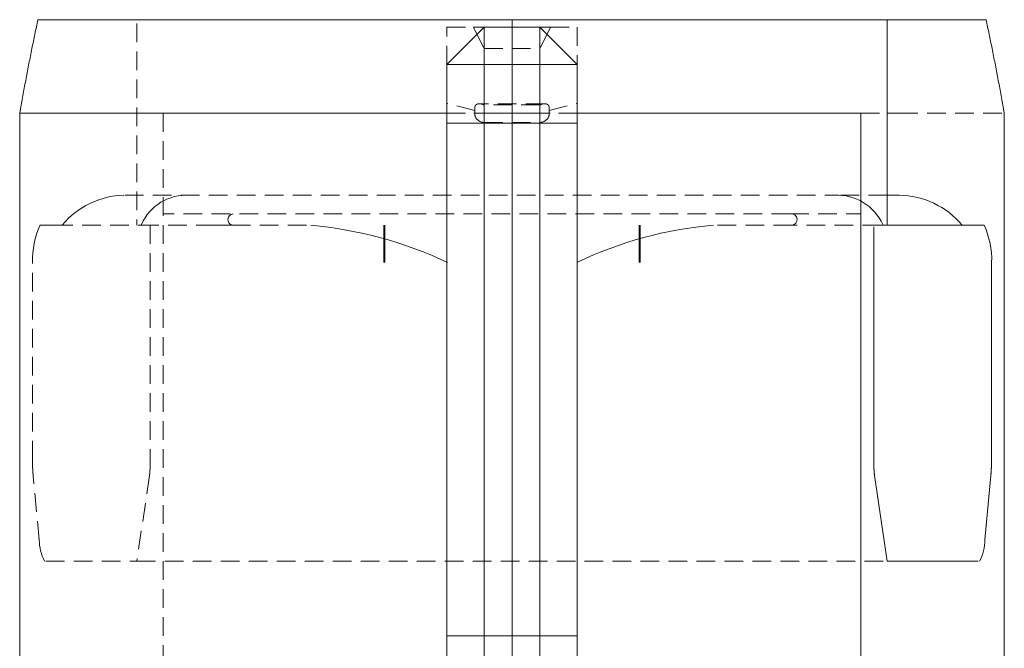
# Model space of a CAD drawing. Extents: x 0 to 59450, y 0 to 42050.
# Tile 282 of 304: x 48160 to 48424, y 28688 to 28856. Entities that reach past the tile are written whole.
import ezdxf

# ---------------------------------------------------------------- set-up
doc = ezdxf.new("R2010")
doc.units = 0
doc.header["$LTSCALE"] = 20
doc.header["$MEASUREMENT"] = 0
doc.linetypes.add('HIDDEN', pattern=[0.375, 0.25, -0.125])
doc.layers.get('0').update_dxf_attribs({"linetype": 'CONTINUOUS'})

msp = doc.modelspace()

# ---------------------------------------------------------------- linework, layer by layer
at = {"color": 3, "linetype": 'Continuous', "lineweight": 13}
for p, q in [((48165.073, 28855.612), (48164.97, 28855.136)), ((48165.176, 28856.086), (48165.073, 28855.612)), ((48165.175, 28856.086), (48265.151, 28856.086)), ((48265.151, 28856.086), (48390.558, 28856.086)), ((48292.179, 28856.086), (48292.179, 28831.086)), ((48292.179, 28856.086), (48292.179, 28831.086)), ((48292.179, 28856.086), (48292.179, 28831.086)), ((48390.558, 28856.086), (48392.249, 28856.086)), ((48392.249, 28856.086), (48392.641, 28856.086)), ((48392.642, 28856.086), (48416.528, 28856.086)), ((48392.642, 28856.086), (48392.642, 28856.061)), ((48392.642, 28856.061), (48392.642, 28856.037)), ((48392.642, 28856.037), (48392.643, 28856.012)), ((48392.643, 28856.012), (48392.643, 28855.987)), ((48392.643, 28855.987), (48392.644, 28855.962)), ((48392.644, 28855.962), (48392.644, 28855.938)), ((48392.644, 28855.938), (48392.644, 28855.913)), ((48392.644, 28855.913), (48392.645, 28855.888)), ((48392.645, 28855.888), (48392.645, 28855.863)), ((48392.645, 28855.863), (48392.645, 28855.839)), ((48392.645, 28855.839), (48392.646, 28855.814)), ((48392.646, 28855.814), (48392.646, 28855.789)), ((48392.646, 28855.789), (48392.646, 28855.765)), ((48392.646, 28855.765), (48392.647, 28855.74)), ((48392.647, 28855.74), (48392.647, 28855.715)), ((48392.647, 28855.715), (48392.647, 28855.69)), ((48392.647, 28855.69), (48392.647, 28855.666)), ((48392.647, 28855.666), (48392.648, 28855.641)), ((48392.648, 28855.641), (48392.648, 28855.616)), ((48392.648, 28855.616), (48392.648, 28855.592)), ((48392.648, 28855.592), (48392.648, 28855.567)), ((48392.648, 28855.567), (48392.649, 28855.542)), ((48392.649, 28855.542), (48392.649, 28855.518)), ((48392.649, 28855.518), (48392.649, 28855.493)), ((48392.649, 28855.493), (48392.649, 28855.468)), ((48392.649, 28855.468), (48392.649, 28855.444)), ((48392.649, 28855.444), (48392.649, 28855.419)), ((48392.649, 28855.419), (48392.65, 28855.394)), ((48392.65, 28855.394), (48392.65, 28855.369)), ((48392.65, 28855.369), (48392.65, 28855.345)), ((48392.65, 28855.345), (48392.65, 28855.32)), ((48416.528, 28856.086), (48417.491, 28856.086)), ((48417.491, 28856.086), (48419.182, 28856.086)), ((48419.182, 28856.086), (48419.284, 28855.612)), ((48419.284, 28855.612), (48419.387, 28855.136)), ((48164.461, 28852.739), (48164.359, 28852.256)), ((48164.562, 28853.221), (48164.461, 28852.739)), ((48164.664, 28853.702), (48164.562, 28853.221)), ((48164.766, 28854.181), (48164.664, 28853.702)), ((48164.868, 28854.659), (48164.766, 28854.181)), ((48164.97, 28855.136), (48164.868, 28854.659)), ((48284.679, 28854.086), (48274.679, 28844.086)), ((48284.679, 28854.086), (48299.679, 28854.086)), ((48284.679, 28854.086), (48284.679, 28849.086)), ((48299.679, 28854.086), (48309.679, 28844.086)), ((48299.679, 28849.086), (48299.679, 28854.086)), ((48392.65, 28855.32), (48392.65, 28855.295)), ((48392.65, 28855.295), (48392.65, 28855.27)), ((48392.65, 28855.27), (48392.65, 28855.246)), ((48392.65, 28855.246), (48392.65, 28855.225)), ((48392.65, 28855.225), (48392.65, 28855.197)), ((48392.65, 28855.197), (48392.65, 28855.154)), ((48392.65, 28855.154), (48392.65, 28855.098)), ((48392.65, 28801.086), (48392.65, 28855.098)), ((48419.387, 28855.136), (48419.489, 28854.659)), ((48419.489, 28854.659), (48419.592, 28854.181)), ((48419.592, 28854.181), (48419.694, 28853.702)), ((48419.694, 28853.702), (48419.795, 28853.221)), ((48419.795, 28853.221), (48419.897, 28852.739)), ((48419.897, 28852.739), (48419.998, 28852.256)), ((48163.957, 28850.313), (48163.857, 28849.824)), ((48164.057, 28850.8), (48163.957, 28850.313)), ((48164.158, 28851.287), (48164.057, 28850.8)), ((48164.258, 28851.772), (48164.158, 28851.287)), ((48164.359, 28852.256), (48164.258, 28851.772)), ((48419.998, 28852.256), (48420.099, 28851.772)), ((48420.099, 28851.772), (48420.2, 28851.287)), ((48420.2, 28851.287), (48420.3, 28850.8)), ((48420.3, 28850.8), (48420.4, 28850.313)), ((48420.4, 28850.313), (48420.5, 28849.824)), ((48163.458, 28847.859), (48163.359, 28847.364)), ((48163.558, 28848.352), (48163.458, 28847.859)), ((48163.657, 28848.843), (48163.558, 28848.352)), ((48163.757, 28849.334), (48163.657, 28848.843)), ((48163.857, 28849.824), (48163.757, 28849.334)), ((48284.679, 28849.086), (48284.679, 28833.406)), ((48299.679, 28833.406), (48299.679, 28849.086)), ((48420.5, 28849.824), (48420.6, 28849.334)), ((48420.6, 28849.334), (48420.7, 28848.843)), ((48420.7, 28848.843), (48420.799, 28848.352)), ((48420.799, 28848.352), (48420.899, 28847.858)), ((48420.899, 28847.858), (48420.998, 28847.364)), ((48162.867, 28844.879), (48162.769, 28844.379)), ((48162.965, 28845.378), (48162.867, 28844.879)), ((48163.064, 28845.876), (48162.965, 28845.378)), ((48163.162, 28846.373), (48163.064, 28845.876)), ((48163.261, 28846.869), (48163.162, 28846.373)), ((48163.359, 28847.364), (48163.261, 28846.869)), ((48420.998, 28847.364), (48421.097, 28846.869)), ((48421.097, 28846.869), (48421.195, 28846.373)), ((48421.195, 28846.373), (48421.294, 28845.876)), ((48421.294, 28845.876), (48421.392, 28845.378)), ((48421.392, 28845.378), (48421.49, 28844.879)), ((48421.49, 28844.879), (48421.588, 28844.379)), ((48162.38, 28842.37), (48162.283, 28841.865)), ((48162.477, 28842.874), (48162.38, 28842.37)), ((48162.574, 28843.376), (48162.477, 28842.874)), ((48162.672, 28843.878), (48162.574, 28843.376)), ((48162.769, 28844.379), (48162.672, 28843.878)), ((48309.679, 28844.086), (48274.679, 28844.086)), ((48274.679, 28828.406), (48274.679, 28844.086)), ((48284.679, 28844.086), (48274.679, 28844.086)), ((48284.679, 28844.086), (48299.679, 28844.086)), ((48299.679, 28844.086), (48309.679, 28844.086)), ((48309.679, 28844.086), (48309.679, 28828.406)), ((48421.588, 28844.379), (48421.685, 28843.878)), ((48421.685, 28843.878), (48421.783, 28843.376)), ((48421.783, 28843.376), (48421.88, 28842.874)), ((48421.88, 28842.874), (48421.977, 28842.37)), ((48421.977, 28842.37), (48422.074, 28841.865)), ((48161.897, 28839.839), (48161.801, 28839.33)), ((48161.993, 28840.347), (48161.897, 28839.839)), ((48162.09, 28840.854), (48161.993, 28840.347)), ((48162.186, 28841.36), (48162.09, 28840.854)), ((48162.283, 28841.865), (48162.186, 28841.36)), ((48422.074, 28841.865), (48422.171, 28841.36)), ((48422.171, 28841.36), (48422.267, 28840.854)), ((48422.267, 28840.854), (48422.364, 28840.347)), ((48422.364, 28840.347), (48422.46, 28839.839)), ((48422.46, 28839.839), (48422.556, 28839.33)), ((48161.419, 28837.287), (48161.323, 28836.773)), ((48161.514, 28837.799), (48161.419, 28837.287)), ((48161.61, 28838.31), (48161.514, 28837.799)), ((48161.705, 28838.82), (48161.61, 28838.31)), ((48161.801, 28839.33), (48161.705, 28838.82)), ((48422.556, 28839.33), (48422.652, 28838.82)), ((48422.652, 28838.82), (48422.748, 28838.31)), ((48422.748, 28838.31), (48422.843, 28837.799)), ((48422.843, 28837.799), (48422.939, 28837.287)), ((48422.939, 28837.287), (48423.034, 28836.773)), ((48160.941, 28834.7), (48160.85, 28834.199)), ((48161.039, 28835.232), (48160.941, 28834.7)), ((48161.134, 28835.751), (48161.039, 28835.232)), ((48161.228, 28836.261), (48161.134, 28835.751)), ((48161.323, 28836.773), (48161.228, 28836.261)), ((48423.034, 28836.773), (48423.129, 28836.261)), ((48423.129, 28836.261), (48423.223, 28835.751)), ((48423.223, 28835.751), (48423.318, 28835.232)), ((48423.318, 28835.232), (48423.416, 28834.7)), ((48423.416, 28834.7), (48423.507, 28834.199)), ((48160.499, 28832.265), (48160.287, 28831.086)), ((48160.661, 28833.164), (48160.499, 28832.265)), ((48160.767, 28833.747), (48160.661, 28833.164)), ((48160.85, 28834.199), (48160.767, 28833.747)), ((48284.679, 28833.406), (48284.679, 28828.406)), ((48299.679, 28828.406), (48299.679, 28833.406)), ((48423.507, 28834.199), (48423.59, 28833.747)), ((48423.59, 28833.747), (48423.696, 28833.164)), ((48423.696, 28833.164), (48423.858, 28832.265)), ((48423.858, 28832.265), (48424.071, 28831.086)), ((48160.287, 28831.086), (48160.287, 28571.086)), ((48262.273, 28831.086), (48160.287, 28831.086)), ((48274.679, 28831.086), (48262.273, 28831.086)), ((48302.445, 28831.086), (48281.912, 28831.086)), ((48281.912, 28831.086), (48302.445, 28831.086)), ((48292.179, 28116.155), (48292.179, 28831.086)), ((48385.669, 28831.086), (48309.679, 28831.086)), ((48385.669, 28571.086), (48385.669, 28831.086)), ((48392.65, 28831.086), (48395.903, 28831.086)), ((48424.07, 28831.086), (48424.07, 28571.086)), ((48309.679, 28828.406), (48274.679, 28828.406)), ((48274.679, 28691.086), (48274.679, 28828.406)), ((48284.679, 28828.406), (48274.679, 28828.406)), ((48284.679, 28828.406), (48284.679, 28691.086)), ((48284.679, 28828.406), (48299.679, 28828.406)), ((48299.679, 28691.086), (48299.679, 28828.406)), ((48299.679, 28828.406), (48309.679, 28828.406)), ((48309.679, 28828.406), (48309.679, 28691.086)), ((48395.903, 28809.086), (48392.65, 28809.086)), ((48257.858, 28791.066), (48257.858, 28801.086)), ((48258.101, 28791.066), (48258.101, 28801.086)), ((48326.256, 28791.066), (48326.256, 28801.086)), ((48326.499, 28791.066), (48326.499, 28801.086)), ((48389.089, 28800.603), (48389.089, 28738.303)), ((48391.098, 28801.086), (48392.249, 28801.086)), ((48392.249, 28801.086), (48392.65, 28801.086)), ((48392.65, 28801.086), (48412.734, 28801.086)), ((48412.734, 28801.086), (48417.491, 28801.086)), ((48417.491, 28801.086), (48418.642, 28801.086)), ((48420.651, 28738.303), (48420.651, 28791.086)), ((48389.089, 28738.303), (48389.089, 28738.193)), ((48420.646, 28737.647), (48420.647, 28737.743)), ((48389.226, 28734.679), (48389.233, 28734.59)), ((48389.278, 28734.077), (48392.711, 28711.086)), ((48418.849, 28716.86), (48420.462, 28734.077)), ((48420.462, 28734.077), (48420.471, 28734.176)), ((48417.029, 28711.086), (48392.711, 28711.086)), ((48274.679, 28671.086), (48274.679, 28691.086)), ((48284.679, 28691.086), (48274.679, 28691.086)), ((48284.679, 28691.086), (48284.679, 28681.086)), ((48284.679, 28691.086), (48299.679, 28691.086)), ((48299.679, 28681.086), (48299.679, 28691.086)), ((48299.679, 28691.086), (48309.679, 28691.086)), ((48309.679, 28691.086), (48309.679, 28671.086))]:
    msp.add_line(p, q, dxfattribs=at)
at = {"color": 3, "linetype": 'HIDDEN', "lineweight": 13}
for p, q in [((48191.707, 28855.098), (48191.707, 28801.086)), ((48274.679, 28844.086), (48274.679, 28854.086)), ((48274.679, 28854.086), (48281.839, 28854.086)), ((48281.839, 28854.086), (48284.679, 28854.086)), ((48281.839, 28854.086), (48282.785, 28852.193)), ((48299.679, 28854.086), (48302.518, 28854.086)), ((48301.572, 28852.193), (48302.518, 28854.086)), ((48302.518, 28854.086), (48309.679, 28854.086)), ((48309.679, 28854.086), (48309.679, 28844.086)), ((48284.679, 28848.406), (48282.785, 28852.193)), ((48301.572, 28852.193), (48299.679, 28848.406)), ((48284.679, 28848.406), (48299.679, 28848.406)), ((48282.264, 28831.733), (48274.679, 28833.765)), ((48282.264, 28831.733), (48282.243, 28831.815)), ((48283.431, 28833.586), (48283.368, 28833.585)), ((48300.925, 28833.586), (48283.431, 28833.586)), ((48284.679, 28833.251), (48284.637, 28833.272)), ((48299.679, 28833.251), (48284.679, 28833.251)), ((48299.679, 28833.251), (48299.773, 28833.297)), ((48300.925, 28833.586), (48300.887, 28833.586)), ((48302.093, 28831.733), (48309.679, 28833.765)), ((48302.093, 28831.733), (48302.109, 28831.793)), ((48198.688, 28571.086), (48198.688, 28831.086)), ((48309.679, 28831.086), (48274.679, 28831.086)), ((48385.669, 28831.086), (48392.65, 28831.086)), ((48395.903, 28831.086), (48424.07, 28831.086)), ((48284.679, 28828.586), (48299.679, 28828.586)), ((48188.454, 28809.086), (48378.595, 28809.086)), ((48392.65, 28809.086), (48378.595, 28809.086)), ((48366.683, 28804.086), (48198.797, 28804.086)), ((48366.683, 28804.086), (48385.56, 28804.086)), ((48166.866, 28801.086), (48165.716, 28801.086)), ((48171.624, 28801.086), (48166.866, 28801.086)), ((48197.014, 28801.086), (48171.624, 28801.086)), ((48195.268, 28801.086), (48195.268, 28738.303)), ((48212.554, 28801.086), (48197.014, 28801.086)), ((48212.554, 28801.086), (48217.136, 28801.086)), ((48217.136, 28801.086), (48238.264, 28801.086)), ((48367.222, 28801.086), (48346.093, 28801.086)), ((48391.098, 28801.086), (48367.222, 28801.086)), ((48163.707, 28738.303), (48163.707, 28791.086)), ((48163.711, 28737.647), (48163.71, 28737.743)), ((48195.268, 28738.303), (48195.267, 28738.193)), ((48163.895, 28734.077), (48163.886, 28734.176)), ((48165.508, 28716.86), (48163.895, 28734.077)), ((48195.08, 28734.077), (48191.646, 28711.086)), ((48195.131, 28734.679), (48195.124, 28734.59)), ((48167.328, 28711.086), (48191.646, 28711.086)), ((48191.646, 28711.086), (48392.711, 28711.086))]:
    msp.add_line(p, q, dxfattribs=at)
for centre, radius, start, end in [((48283.885, 28832.34), 1.706, 176.92466, 178.54039), ((48284.09, 28832.335), 1.912, 178.16248, 180.13283), ((48283.935, 28832.338), 1.756, 178.52713, 180.10073), ((48284.042, 28832.334), 1.864, 179.9665, 181.46128), ((48284.151, 28832.338), 1.973, 180.22062, 182.16882), ((48284.289, 28832.339), 2.11, 181.43526, 182.78027), ((48284.679, 28831.086), 2.5, 165, 270), ((48284.006, 28832.335), 1.827, 176.04873, 178.09415), ((48284.279, 28832.343), 2.101, 182.18719, 184.0702), ((48283.831, 28832.345), 1.652, 175.32888, 176.99531), ((48284.21, 28832.343), 2.032, 182.98314, 184.44396), ((48283.912, 28832.337), 1.734, 173.7413, 175.90011), ((48283.759, 28832.352), 1.579, 173.61039, 175.35258), ((48284.392, 28832.355), 2.214, 184.16464, 186.01956), ((48283.95, 28832.324), 1.771, 184.48743, 186.25409), ((48283.852, 28832.341), 1.673, 171.42966, 173.66764), ((48283.7, 28832.361), 1.52, 171.89912, 173.70765), ((48284.522, 28832.356), 2.343, 185.5157, 186.78858), ((48284.505, 28832.367), 2.328, 186.01808, 187.84497), ((48283.641, 28832.37), 1.461, 170.04209, 171.92196), ((48290.115, 28833.009), 7.974, 186.69676, 187.03982), ((48283.748, 28832.352), 1.569, 168.84576, 171.22692), ((48284.59, 28832.381), 2.413, 187.90584, 189.72979), ((48284.179, 28832.337), 2.002, 188.77884, 190.62288), ((48283.591, 28832.381), 1.409, 168.19297, 170.139), ((48283.663, 28832.366), 1.483, 166.24081, 168.75398), ((48283.537, 28832.393), 1.354, 166.19272, 168.21518), ((48284.79, 28832.416), 2.617, 189.74663, 191.48452), ((48284.106, 28832.316), 1.926, 190.39489, 193.47077), ((48283.493, 28832.406), 1.308, 164.20466, 166.29581), ((48283.589, 28832.379), 1.408, 163.40341, 166.04669), ((48285.11, 28832.49), 2.945, 191.65501, 193.25178), ((48287.774, 28833.065), 5.669, 192.19487, 193.58941), ((48283.447, 28832.419), 1.26, 162.05667, 164.22441), ((48283.528, 28832.395), 1.345, 160.54947, 163.31379), ((48283.41, 28832.434), 1.221, 159.92573, 162.16127), ((48283.461, 28832.413), 1.276, 157.42553, 160.33529), ((48283.372, 28832.448), 1.181, 157.62998, 159.94057), ((48283.343, 28832.462), 1.148, 155.35882, 157.73372), ((48283.411, 28832.433), 1.222, 154.30287, 157.3403), ((48283.314, 28832.476), 1.116, 152.92119, 155.36604), ((48283.362, 28832.451), 1.17, 150.91634, 154.09154), ((48283.293, 28832.489), 1.091, 150.5192, 153.02125), ((48283.327, 28832.469), 1.131, 147.55587, 150.84708), ((48283.272, 28832.5), 1.067, 147.95066, 150.51388), ((48283.259, 28832.511), 1.05, 145.4332, 148.0427), ((48283.294, 28832.486), 1.093, 143.93941, 147.35492), ((48283.245, 28832.519), 1.035, 142.75534, 145.41336), ((48283.274, 28832.499), 1.069, 140.38794, 143.89817), ((48283.24, 28832.525), 1.027, 140.14582, 142.83555), ((48283.256, 28832.51), 1.048, 136.60743, 140.21345), ((48283.234, 28832.529), 1.02, 137.38562, 140.10784), ((48283.236, 28832.529), 1.021, 134.71314, 137.4497), ((48283.25, 28832.516), 1.041, 132.93864, 136.6044), ((48283.237, 28832.527), 1.024, 131.90581, 134.65651), ((48283.246, 28832.517), 1.037, 129.08285, 132.80446), ((48283.245, 28832.519), 1.034, 129.20528, 131.95151), ((48283.251, 28832.509), 1.047, 126.38768, 129.12893), ((48283.252, 28832.51), 1.046, 125.39007, 129.12706), ((48283.264, 28832.493), 1.067, 123.69734, 126.41556), ((48283.259, 28832.497), 1.061, 121.55638, 125.30197), ((48283.275, 28832.473), 1.09, 120.9067, 123.60176), ((48283.275, 28832.474), 1.089, 117.93407, 121.64744), ((48283.291, 28832.446), 1.121, 118.26222, 120.91758), ((48283.305, 28832.416), 1.154, 115.53593, 118.15228), ((48283.29, 28832.444), 1.122, 114.21939, 117.89424), ((48283.323, 28832.378), 1.195, 112.96594, 115.52916), ((48283.312, 28832.402), 1.17, 110.74961, 114.34971), ((48283.338, 28832.336), 1.24, 110.33514, 112.84708), ((48283.331, 28832.352), 1.223, 107.2277, 110.75037), ((48283.356, 28832.287), 1.293, 107.86721, 110.31612), ((48283.37, 28832.232), 1.349, 105.35305, 107.74174), ((48283.355, 28832.288), 1.291, 103.9712, 107.38637), ((48283.386, 28832.171), 1.413, 103.00527, 105.3257), ((48283.373, 28832.216), 1.366, 100.69326, 104.00163), ((48283.398, 28832.105), 1.48, 100.62191, 102.87764), ((48283.394, 28832.131), 1.453, 97.67621, 100.86116), ((48283.411, 28832.03), 1.556, 98.40511, 100.58911), ((48283.419, 28831.952), 1.634, 96.15988, 98.27817), ((48283.407, 28832.039), 1.546, 94.65329, 97.72285), ((48283.427, 28831.866), 1.72, 94.07819, 96.12592), ((48283.422, 28831.928), 1.658, 91.90636, 94.83733), ((48283.43, 28831.766), 1.82, 91.97898, 93.94874), ((48283.428, 28831.804), 1.782, 89.1711, 91.96353), ((48283.331, 28829.428), 4.159, 87.38934, 88.61454), ((48283.43, 28831.688), 1.898, 86.61671, 89.30186), ((48283.473, 28831.964), 1.619, 85.92005, 88.34075), ((48283.426, 28831.586), 2, 84.05715, 86.66699), ((48283.453, 28831.667), 1.917, 84.59779, 85.94762), ((48282.89, 28827.239), 6.38, 82.98217, 83.30433), ((48283.416, 28831.397), 2.189, 81.89178, 84.315), ((48283.372, 28831.14), 2.45, 82.10013, 83.03241), ((48283.445, 28831.548), 2.035, 81.35321, 82.55408), ((48283.38, 28831.119), 2.47, 79.77832, 81.95609), ((48283.379, 28831.135), 2.454, 80.30134, 81.28471), ((48283.322, 28830.847), 2.747, 79.27448, 80.14718), ((48283.376, 28831.14), 2.449, 77.34155, 79.61472), ((48283.339, 28830.942), 2.651, 78.3241, 79.2409), ((48283.339, 28830.935), 2.658, 77.44031, 78.36487), ((48283.414, 28831.302), 2.283, 74.82712, 77.36782), ((48283.309, 28830.81), 2.786, 76.50801, 77.39547), ((48283.285, 28830.714), 2.885, 75.62776, 76.49012), ((48283.268, 28830.655), 2.946, 74.73843, 75.58895), ((48283.289, 28830.653), 2.943, 73.90897, 75.78239), ((48283.25, 28830.588), 3.016, 73.90296, 74.73914), ((48283.224, 28830.507), 3.101, 73.04548, 73.86381), ((48282.169, 28826.708), 7.043, 73.3402, 74.05561), ((48283.201, 28830.431), 3.181, 72.23974, 73.04208), ((48283.175, 28830.356), 3.26, 71.41488, 72.20224), ((48283.321, 28830.884), 2.714, 68.92607, 71.35226), ((48283.15, 28830.284), 3.336, 70.64071, 71.41388), ((48283.121, 28830.208), 3.417, 69.84678, 70.60539), ((48283.348, 28830.917), 2.673, 65.37148, 69.21849), ((48283.095, 28830.136), 3.494, 69.10031, 69.84538), ((48283.064, 28830.061), 3.575, 68.33491, 69.06611), ((48283.037, 28829.993), 3.649, 67.6146, 68.33366), ((48283.006, 28829.925), 3.723, 66.87766, 67.58477), ((48281.541, 28826.49), 7.453, 65.10623, 66.92608), ((48282.975, 28829.851), 3.803, 66.18078, 66.87503), ((48282.933, 28829.762), 3.901, 65.47044, 66.14925), ((48282.915, 28829.721), 3.946, 64.79766, 65.47021), ((48282.912, 28829.72), 3.949, 64.10469, 64.77805), ((48303.159, 28826.059), 7.99, 115.06551, 115.82002), ((48299.679, 28831.086), 2.5, 270, 375), ((48301.383, 28829.851), 3.803, 113.46862, 115.04161), ((48301.05, 28830.643), 2.945, 114.13057, 115.69079), ((48301.145, 28830.441), 3.168, 113.27355, 114.21142), ((48301.366, 28829.882), 3.768, 111.83393, 113.41242), ((48303.393, 28824.885), 9.161, 112.20102, 112.45226), ((48301.324, 28829.961), 3.679, 111.55778, 112.24795), ((48301.323, 28829.984), 3.657, 110.18554, 111.79981), ((48301.07, 28830.653), 2.942, 110.98652, 111.90328), ((48301.204, 28830.301), 3.318, 110.18102, 110.97164), ((48301.263, 28830.125), 3.505, 109.36189, 110.09519), ((48301.239, 28830.189), 3.436, 108.35667, 110.05717), ((48301.171, 28830.386), 3.228, 108.56635, 109.36351), ((48301.127, 28830.528), 3.079, 107.79529, 108.63018), ((48301.177, 28830.367), 3.248, 106.53018, 108.3087), ((48301.119, 28830.552), 3.054, 106.95281, 107.78869), ((48301.104, 28830.605), 2.999, 106.12429, 106.96986), ((48301.122, 28830.529), 3.076, 104.55251, 106.40502), ((48301.078, 28830.695), 2.905, 105.25335, 106.121), ((48301.058, 28830.774), 2.824, 104.39879, 105.28608), ((48301.076, 28830.694), 2.906, 102.56584, 104.49845), ((48301.04, 28830.844), 2.751, 103.49185, 104.39603), ((48301.024, 28830.915), 2.678, 102.59925, 103.52156), ((48301.007, 28830.989), 2.603, 101.65286, 102.59491), ((48301.031, 28830.866), 2.728, 100.39411, 102.4182), ((48300.994, 28831.061), 2.529, 100.72505, 101.68716), ((48300.98, 28831.132), 2.457, 99.73961, 100.72193), ((48300.998, 28831.032), 2.559, 98.21127, 100.33101), ((48300.97, 28831.203), 2.386, 98.77025, 99.77353), ((48300.959, 28831.272), 2.316, 97.74176, 98.76632), ((48300.967, 28831.193), 2.395, 95.82744, 98.0478), ((48300.951, 28831.34), 2.247, 96.73284, 97.77964), ((48300.943, 28831.407), 2.18, 95.65958, 96.72862), ((48300.949, 28831.349), 2.238, 93.42716, 95.75525), ((48300.938, 28831.472), 2.114, 94.6052, 95.69733), ((48300.933, 28831.536), 2.05, 93.48623, 94.60163), ((48300.93, 28831.6), 1.987, 92.38657, 93.52618), ((48300.933, 28831.499), 2.087, 90.80708, 93.24699), ((48300.928, 28831.656), 1.93, 91.22064, 92.3814), ((48300.928, 28831.641), 1.945, 88.16823, 90.72808), ((48300.793, 28830.088), 3.501, 85.51436, 87.83157), ((48300.926, 28831.773), 1.814, 85.29271, 87.97262), ((48301.015, 28832.365), 1.214, 82.55016, 87.5796), ((48300.934, 28831.896), 1.69, 82.40247, 85.21117), ((48300.943, 28832.007), 1.578, 79.26388, 82.1965), ((48301.02, 28832.336), 1.243, 79.84137, 82.93618), ((48300.961, 28832.11), 1.475, 76.12141, 79.18586), ((48300.376, 28829.783), 3.873, 76.37009, 77.11814), ((48300.961, 28832.179), 1.407, 74.28029, 76.53204), ((48300.977, 28832.198), 1.384, 72.72973, 75.91422), ((48301.07, 28832.481), 1.087, 72.42201, 75.48996), ((48301.001, 28832.278), 1.302, 69.3549, 72.66489), ((48301.03, 28832.359), 1.215, 69.75606, 72.38468), ((48301.003, 28832.305), 1.275, 67.02781, 69.44998), ((48301.021, 28832.344), 1.233, 65.74243, 69.15777), ((48301.048, 28832.41), 1.161, 64.39364, 67.02866), ((48301.046, 28832.4), 1.171, 62.18194, 65.70415), ((48301.078, 28832.465), 1.098, 61.84826, 64.60456), ((48301.065, 28832.444), 1.123, 58.40905, 62.00912), ((48301.08, 28832.47), 1.093, 59.07754, 61.80113), ((48301.088, 28832.482), 1.079, 56.37968, 59.10155), ((48301.087, 28832.48), 1.081, 54.73305, 58.40806), ((48301.099, 28832.501), 1.057, 53.57978, 56.32412), ((48301.101, 28832.504), 1.053, 50.88449, 54.59788), ((48301.109, 28832.513), 1.041, 50.88249, 53.63872), ((48301.116, 28832.522), 1.03, 47.18334, 50.92891), ((48301.11, 28832.516), 1.038, 48.06813, 50.80515), ((48301.112, 28832.518), 1.035, 45.37133, 48.09203), ((48301.121, 28832.53), 1.021, 43.35973, 47.09675), ((48301.108, 28832.517), 1.039, 42.58695, 45.27678), ((48301.126, 28832.532), 1.016, 39.72849, 43.4501), ((48301.104, 28832.513), 1.044, 39.93791, 42.59672), ((48301.093, 28832.505), 1.058, 37.21792, 39.82787), ((48301.119, 28832.527), 1.024, 36.02399, 39.68963), ((48301.081, 28832.497), 1.073, 34.6468, 37.21042), ((48301.111, 28832.518), 1.036, 32.54952, 36.15557), ((48301.061, 28832.486), 1.095, 32.02335, 34.52599), ((48301.091, 28832.505), 1.06, 29.04282, 32.55348), ((48301.041, 28832.474), 1.118, 29.55652, 32.00206), ((48301.013, 28832.461), 1.149, 27.05364, 29.42921), ((48301.068, 28832.489), 1.088, 25.7883, 29.20367), ((48300.985, 28832.447), 1.18, 24.71166, 27.02299), ((48301.032, 28832.471), 1.128, 22.53507, 25.82474), ((48300.948, 28832.433), 1.22, 22.34484, 24.58124), ((48300.995, 28832.452), 1.169, 19.53008, 22.7057), ((48300.913, 28832.42), 1.258, 20.13977, 22.30829), ((48296.686, 28832.989), 5.551, 346.92489, 348.83547), ((48300.867, 28832.406), 1.305, 17.91893, 20.01058), ((48300.946, 28832.433), 1.222, 16.54179, 19.58438), ((48300.824, 28832.393), 1.35, 15.85572, 17.87908), ((48299.259, 28832.489), 2.933, 346.27755, 347.47061), ((48300.892, 28832.413), 1.28, 13.82544, 16.73365), ((48300.771, 28832.381), 1.404, 13.78302, 15.7309), ((48299.495, 28832.432), 2.69, 347.57066, 348.8402), ((48300.355, 28832.323), 1.824, 347.0161, 351.3451), ((48300.818, 28832.393), 1.356, 11.14541, 13.89252), ((48300.72, 28832.37), 1.456, 11.8613, 13.74167), ((48299.645, 28832.402), 2.538, 348.84229, 350.15629), ((48300.659, 28832.36), 1.519, 9.93528, 11.74104), ((48299.706, 28832.39), 2.475, 350.19778, 351.51175), ((48300.764, 28832.379), 1.411, 8.62444, 11.27299), ((48300.604, 28832.352), 1.574, 8.15143, 9.89543), ((48299.798, 28832.376), 2.383, 351.50948, 352.84146), ((48300.333, 28832.339), 1.848, 350.97092, 353.59192), ((48300.715, 28832.37), 1.461, 6.1143, 8.68299), ((48300.541, 28832.346), 1.637, 6.36402, 8.04309), ((48299.89, 28832.362), 2.29, 352.89945, 354.25016), ((48300.472, 28832.339), 1.706, 4.71175, 6.32463), ((48300.598, 28832.35), 1.58, 4.04473, 6.40834), ((48299.99, 28832.352), 2.19, 354.25195, 355.63006), ((48294.014, 28832.691), 8.175, 356.08794, 356.51841), ((48300.384, 28832.336), 1.795, 3.06097, 4.59619), ((48300.048, 28832.329), 2.129, 356.38114, 358.16919), ((48300.073, 28832.344), 2.106, 355.68602, 357.08245), ((48300.384, 28832.332), 1.795, 2.06353, 4.12524), ((48300.351, 28832.335), 1.827, 1.52547, 3.03303), ((48300.153, 28832.34), 2.025, 357.07099, 358.48606), ((48300.62, 28832.34), 1.558, 357.06902, 359.62973), ((48300.464, 28832.342), 1.715, 359.60216, 361.82009), ((48300.301, 28832.336), 1.877, 359.98984, 361.45838), ((48300.208, 28832.337), 1.97, 358.54444, 359.96204), ((48266.291, 28738.538), 102.584, 180.13166, 180.27022), ((48201.899, 28738.158), 38.191, 180.15459, 180.43861), ((48206.298, 28738.182), 42.59, 180.42624, 180.59137), ((48215.353, 28738.349), 51.646, 180.77819, 180.89519), ((48205.323, 28738.149), 41.615, 180.83648, 180.99103), ((48212.071, 28738.271), 48.364, 180.9971, 181.12686), ((48216.1, 28738.361), 52.394, 181.13884, 181.25656), ((48212.749, 28738.292), 49.042, 181.26154, 181.38788), ((48211.355, 28738.254), 47.647, 181.38303, 181.51339), ((48212.055, 28738.27), 48.348, 181.51061, 181.6387), ((48212.205, 28738.278), 48.498, 181.64273, 181.77008), ((48211.691, 28738.264), 47.984, 181.77254, 181.90106), ((48211.327, 28738.249), 47.62, 181.89779, 182.02709), ((48147.244, 28738.263), 48.024, 357.97381, 358.10201), ((48147.015, 28738.272), 48.252, 358.09999, 358.22782), ((48146.806, 28738.275), 48.461, 358.23169, 358.3592), ((48146.607, 28738.282), 48.66, 358.35783, 358.48504), ((48146.442, 28738.284), 48.825, 358.48854, 358.6155), ((48146.277, 28738.289), 48.99, 358.61356, 358.74029), ((48146.142, 28738.29), 49.126, 358.74334, 358.8699), ((48146.012, 28738.293), 49.255, 358.86896, 358.99535), ((48145.915, 28738.292), 49.353, 358.99833, 359.12463), ((48145.822, 28738.295), 49.446, 359.1225, 359.2487), ((48145.75, 28738.293), 49.518, 359.25269, 359.37884), ((48145.7, 28738.296), 49.568, 359.37622, 359.50237), ((48145.706, 28738.292), 49.561, 359.50622, 359.6325), ((48145.502, 28738.293), 49.766, 359.75946, 359.88539), ((48145.643, 28738.295), 49.625, 359.63027, 359.75647), ((48211.144, 28738.245), 47.436, 182.03003, 182.15956), ((48210.887, 28738.234), 47.179, 182.15737, 182.28734), ((48210.567, 28738.224), 46.859, 182.29073, 182.4213), ((48210.235, 28738.204), 46.527, 182.41414, 182.54535), ((48209.914, 28738.197), 46.206, 182.55452, 182.68634), ((48209.564, 28738.175), 45.855, 182.67959, 182.81209), ((48209.204, 28738.161), 45.495, 182.81636, 182.94957), ((48208.822, 28738.136), 45.111, 182.94322, 183.07721), ((48208.43, 28738.119), 44.72, 183.08223, 183.21701), ((48208.025, 28738.096), 44.314, 183.21622, 183.35186), ((48207.606, 28738.071), 43.894, 183.35191, 183.48845), ((48207.173, 28738.045), 43.461, 183.48806, 183.62555), ((48206.728, 28738.017), 43.014, 183.62605, 183.76453), ((48206.271, 28737.983), 42.556, 183.75902, 183.89855), ((48205.797, 28737.955), 42.081, 183.90542, 184.04603), ((48205.316, 28737.918), 41.598, 184.04091, 184.18268), ((48204.821, 28737.887), 41.103, 184.18968, 184.33264), ((48204.32, 28737.841), 40.6, 184.3223, 184.46651), ((48203.807, 28737.807), 40.086, 184.47447, 184.61996), ((48203.278, 28737.757), 39.554, 184.60996, 184.75685), ((48202.72, 28737.716), 38.995, 184.76482, 184.91322), ((48202.208, 28737.665), 38.481, 184.90348, 185.05327), ((48201.754, 28737.632), 38.026, 185.06252, 185.21344), ((48115.452, 28741.309), 79.955, 354.81029, 354.97321), ((48164.842, 28737.034), 30.38, 354.84247, 355.17091), ((48160.449, 28737.411), 34.79, 355.16226, 355.34975), ((48152.096, 28738.019), 43.165, 355.56334, 355.6948), ((48159.973, 28737.466), 35.268, 355.62917, 355.8009), ((48153.626, 28737.927), 41.632, 355.8079, 355.95065), ((48149.524, 28738.201), 45.743, 355.9713, 356.09966), ((48151.867, 28738.038), 43.394, 356.10327, 356.23984), ((48152.505, 28738.003), 42.756, 356.23158, 356.37116), ((48151.272, 28738.077), 43.991, 356.37586, 356.51176), ((48150.52, 28738.122), 44.744, 356.51289, 356.64676), ((48150.383, 28738.127), 44.881, 356.65056, 356.78447), ((48150.094, 28738.144), 45.171, 356.78316, 356.91662), ((48149.648, 28738.165), 45.618, 356.92056, 357.05307), ((48149.264, 28738.186), 46.001, 357.05198, 357.18371), ((48148.949, 28738.198), 46.317, 357.18749, 357.31867), ((48148.629, 28738.214), 46.638, 357.31751, 357.4481), ((48148.318, 28738.225), 46.949, 357.45148, 357.58151), ((48148.017, 28738.239), 47.249, 357.58085, 357.71034), ((48147.748, 28738.247), 47.519, 357.71366, 357.8427), ((48147.483, 28738.258), 47.784, 357.84144, 357.97003)]:
    msp.add_arc(centre, radius, start, end, dxfattribs=at)
at = {"color": 3, "linetype": 'Continuous', "lineweight": 13}
for centre, radius, start, end in [((48188.774, 28786.778), 22.314, 91.50976, 140.11644), ((48204.99, 28795.887), 13.223, 86.52967, 155.97958), ((48379.382, 28795.82), 13.288, 24.21466, 93.27441), ((48395.628, 28786.744), 22.344, 39.93147, 89.22275), ((48217.591, 28802.555), 1.53, 94.07598, 253.79448), ((48367.049, 28802.577), 1.505, 277.70389, 453.53722), ((48185.954, 28791.824), 22.231, 155.37871, 181.90227), ((48227.819, 28690.561), 111.02, 64.88629, 84.58706), ((48355.497, 28694.761), 106.737, 95.03932, 115.40425), ((48398.46, 28791.824), 22.231, 358.09773, 384.62129), ((48439.285, 28738.313), 50.196, 180.13663, 180.26148), ((48439.149, 28738.315), 50.06, 180.26452, 180.38963), ((48439.08, 28738.313), 49.991, 180.38797, 180.51317), ((48439.069, 28738.315), 49.98, 180.516, 180.64111), ((48439.006, 28738.313), 49.917, 180.63953, 180.76468), ((48438.922, 28738.315), 49.833, 180.76809, 180.89332), ((48438.817, 28738.312), 49.728, 180.89111, 181.01646), ((48438.706, 28738.313), 49.617, 181.01987, 181.14534), ((48438.564, 28738.309), 49.475, 181.14427, 181.26994), ((48438.415, 28738.308), 49.326, 181.27283, 181.39869), ((48438.238, 28738.302), 49.149, 181.39709, 181.52322), ((48438.059, 28738.301), 48.97, 181.52703, 181.65343), ((48437.848, 28738.293), 48.758, 181.65127, 181.77801), ((48437.625, 28738.289), 48.536, 181.78213, 181.90921), ((48437.384, 28738.28), 48.295, 181.90741, 182.03489), ((48373.014, 28738.25), 47.635, 357.97293, 358.10219), ((48372.65, 28738.26), 48, 358.10428, 358.23276), ((48372.136, 28738.279), 48.514, 358.22994, 358.35725), ((48372.286, 28738.275), 48.364, 358.35603, 358.48407), ((48372.987, 28738.25), 47.663, 358.49191, 358.62224), ((48371.592, 28738.297), 49.058, 358.60685, 358.73315), ((48368.24, 28738.362), 52.411, 358.74346, 358.86114), ((48372.27, 28738.271), 48.38, 358.87317, 359.00288), ((48379.021, 28738.149), 41.628, 359.009, 359.16349), ((48368.987, 28738.349), 51.663, 359.10483, 359.22179), ((48378.045, 28738.186), 42.604, 359.40399, 359.56906), ((48382.446, 28738.158), 38.204, 359.56144, 359.84536), ((48318.033, 28738.538), 102.618, 359.72981, 359.86831), ((48437.131, 28738.274), 48.042, 182.03886, 182.16675), ((48436.854, 28738.262), 47.764, 182.16512, 182.29349), ((48436.571, 28738.254), 47.481, 182.29748, 182.42634), ((48436.258, 28738.24), 47.168, 182.4247, 182.55413), ((48435.934, 28738.229), 46.844, 182.55811, 182.68813), ((48435.602, 28738.212), 46.511, 182.687, 182.81763), ((48435.273, 28738.199), 46.182, 182.82142, 182.95263), ((48434.878, 28738.178), 45.787, 182.95151, 183.08354), ((48434.419, 28738.156), 45.327, 183.08796, 183.22096), ((48434.119, 28738.138), 45.026, 183.21957, 183.35304), ((48433.971, 28738.132), 44.878, 183.35617, 183.48965), ((48433.206, 28738.087), 44.112, 183.49117, 183.6267), ((48431.958, 28738.011), 42.861, 183.63176, 183.77099), ((48432.589, 28738.047), 43.493, 183.76253, 183.89878), ((48434.93, 28738.209), 45.84, 183.90215, 184.03023), ((48430.805, 28737.933), 41.707, 184.05113, 184.19362), ((48424.433, 28737.471), 35.317, 184.20084, 184.37233), ((48432.321, 28738.024), 43.225, 184.30644, 184.43772), ((48423.937, 28737.414), 34.818, 184.65134, 184.83867), ((48419.527, 28737.036), 30.392, 184.83014, 185.15845), ((48468.932, 28741.313), 79.982, 185.02782, 185.19069), ((48382.59, 28737.629), 38.038, 354.79228, 354.94315), ((48382.137, 28737.67), 38.494, 354.94108, 355.09082), ((48381.624, 28737.713), 39.008, 355.09246, 355.24081), ((48381.067, 28737.762), 39.568, 355.23754, 355.38438), ((48380.537, 28737.804), 40.099, 355.38568, 355.53112), ((48380.024, 28737.846), 40.614, 355.52792, 355.67209), ((48379.523, 28737.883), 41.116, 355.67296, 355.81587), ((48379.028, 28737.919), 41.612, 355.81735, 355.95907), ((48378.547, 28737.952), 42.094, 355.95953, 356.10009), ((48378.073, 28737.988), 42.57, 356.09596, 356.23544), ((48377.615, 28738.018), 43.028, 356.2355, 356.37392), ((48377.17, 28738.041), 43.475, 356.37996, 356.51741), ((48376.737, 28738.076), 43.908, 356.50611, 356.6426), ((48376.318, 28738.092), 44.328, 356.65361, 356.78921), ((48375.912, 28738.12), 44.735, 356.78301, 356.91775), ((48375.521, 28738.141), 45.126, 356.91739, 357.05133), ((48375.138, 28738.162), 45.51, 357.05045, 357.18362), ((48374.778, 28738.176), 45.87, 357.18793, 357.32038), ((48374.428, 28738.193), 46.221, 357.31907, 357.45084), ((48374.107, 28738.209), 46.542, 357.4493, 357.58047), ((48373.775, 28738.224), 46.874, 357.57872, 357.70925), ((48373.455, 28738.234), 47.195, 357.71269, 357.84261), ((48373.198, 28738.246), 47.452, 357.84046, 357.96995), ((48177.621, 28716.774), 12.085, 179.59227, 208.02484), ((48406.793, 28716.774), 12.085, 331.97516, 360.40773)]:
    msp.add_arc(centre, radius, start, end, dxfattribs=at)

doc.saveas('drawing.dxf')
